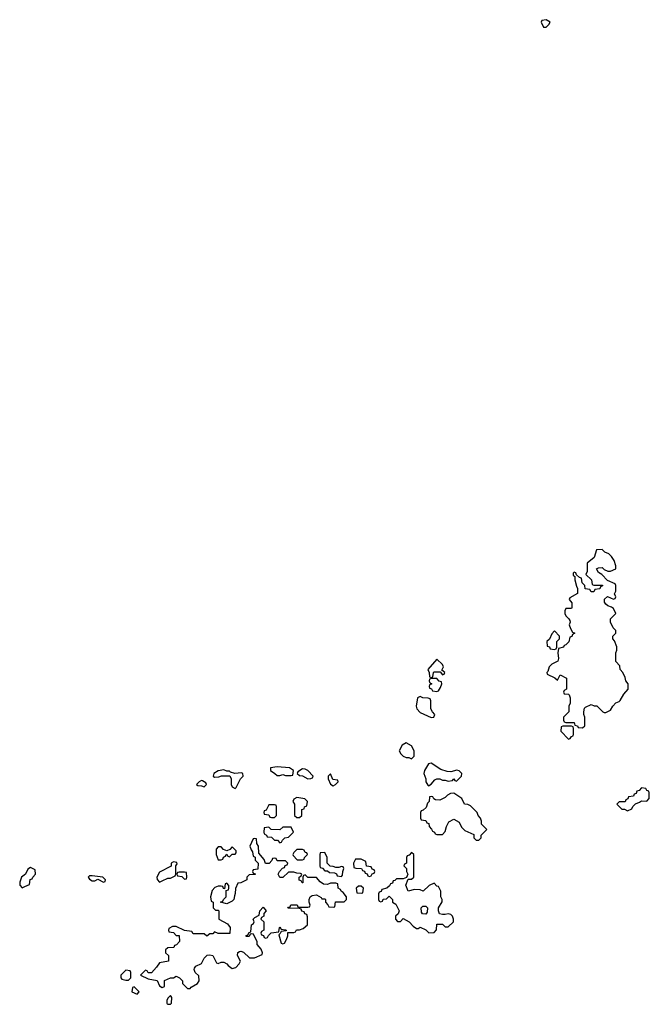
# Model space of a CAD drawing. Header units: inches. Extents: x 2701323 to 2964515, y 494916 to 722124.
# Tile 603 of 656: x 2834013 to 2838506, y 700842 to 707868. Entities that reach past the tile are written whole.
import ezdxf

# ---------------------------------------------------------------- set-up
doc = ezdxf.new("R2010")
doc.units = ezdxf.units.IN
doc.header["$MEASUREMENT"] = 0
doc.layers.add('C8730', color=7, linetype='Continuous')

msp = doc.modelspace()

# ---------------------------------------------------------------- linework, layer by layer
at = {"layer": 'C8730', "color": 2, "elevation": 2}
for points in [[(2837770, 707868), (2837738, 707862), (2837734, 707850), (2837750, 707814), (2837770, 707814), (2837790, 707834), (2837798, 707850)], [(2838170, 704088), (2838130, 704086), (2838111.3, 704030), (2838062, 703990), (2838062, 703930), (2838054, 703910), (2838094, 703870), (2838098, 703838), (2838110, 703834), (2838172.7, 703832.7), (2838172.7, 703827.3), (2838158, 703822), (2838152.7, 703807.3), (2838118, 703802), (2838110, 703786), (2838090, 703786), (2838082, 703802), (2838047.3, 703807.3), (2838046, 703830), (2838026, 703850), (2838022, 703882), (2838007.3, 703887.3), (2837986, 703906), (2837982, 703922), (2837970, 703926), (2837962, 703918), (2837963.6, 703903.6), (2837974, 703894), (2837974, 703870), (2837985.4, 703825.4), (2837994, 703810), (2837992.7, 703772.7), (2837938, 703742), (2837934, 703730), (2837952.7, 703707.3), (2837954, 703670), (2837950, 703666), (2837910, 703666), (2837902, 703650), (2837902, 703630), (2837910, 703614), (2837932.7, 703592.7), (2837939.6, 703579.6), (2837942, 703570), (2837934, 703550), (2837943.6, 703523.6), (2837958, 703498), (2837974, 703490), (2837958, 703482), (2837952.7, 703467.3), (2837938, 703462), (2837931.6, 703428.4), (2837910, 703406), (2837898, 703402), (2837894, 703390), (2837858, 703382), (2837852, 703350), (2837858, 703310), (2837852, 703290), (2837810, 703268), (2837792, 703250), (2837782, 703218), (2837774, 703210), (2837778, 703198), (2837832.7, 703172.7), (2837850, 703154), (2837870, 703194), (2837914, 703170), (2837914, 703090), (2837898, 703082), (2837894, 703070), (2837898, 703058), (2837930, 703054), (2837934, 703050), (2837942, 703030), (2837942, 702990), (2837931.6, 702968.4), (2837931.6, 702928.4), (2837894, 702890), (2837894, 702870), (2837898, 702858), (2837910, 702854), (2837970, 702854), (2837974, 702834), (2837994, 702830), (2837998, 702818), (2838030, 702814), (2838046, 702830), (2838046, 702890), (2838038, 702910), (2838038, 702930), (2838044, 702956), (2838050, 702962), (2838090, 702982), (2838112.7, 702972.7), (2838131.6, 702971.6), (2838174, 702930), (2838183.6, 702923.6), (2838196.4, 702923.6), (2838230, 702942), (2838246, 702970), (2838267.3, 702992.7), (2838290, 703002), (2838298, 703010), (2838324.7, 703055.3), (2838355.3, 703090), (2838355.3, 703130), (2838338, 703150), (2838334, 703174), (2838318, 703210), (2838298, 703230), (2838296.4, 703256.4), (2838268, 703288), (2838268, 703350), (2838274, 703370), (2838273.6, 703393.6), (2838256.4, 703436.4), (2838246, 703450), (2838246, 703470), (2838266, 703490), (2838266, 703510), (2838248.4, 703528.4), (2838228, 703570), (2838228.4, 703591.6), (2838266, 703630), (2838250, 703666), (2838236.4, 703676.4), (2838210, 703686), (2838196.4, 703696.4), (2838187.3, 703712.7), (2838187.3, 703732.7), (2838208, 703752), (2838250, 703734), (2838262, 703738), (2838266, 703750), (2838258, 703770), (2838266, 703790), (2838266, 703830), (2838262, 703842), (2838207.3, 703867.3), (2838166, 703910), (2838143.1, 703923.1), (2838128, 703950), (2838143.1, 703956.9), (2838170, 703958), (2838184.7, 703944.7), (2838210, 703932), (2838230, 703932), (2838266, 703950), (2838268, 703970), (2838255.3, 704010), (2838237.2, 704037.2), (2838217.2, 704057.2), (2838189.1, 704069.1)], [(2837830, 703506), (2837810, 703486), (2837792.7, 703447.3), (2837774, 703430), (2837778, 703398), (2837792.7, 703392.7), (2837798, 703378), (2837830, 703374), (2837842, 703378), (2837846, 703390), (2837846, 703430), (2837866, 703450), (2837866, 703470)], [(2836990, 703306), (2836926, 703230), (2836934, 703210), (2836938, 703178), (2836950, 703174), (2836962, 703178), (2836966, 703210), (2836970, 703214), (2837014, 703214), (2837030, 703194), (2837042, 703198), (2837046, 703210), (2837026, 703226), (2837038, 703250), (2837030, 703266)], [(2836990, 703166), (2836950, 703166), (2836938, 703162), (2836934, 703150), (2836938, 703138), (2836954, 703130), (2836938, 703122), (2836934, 703110), (2836938, 703098), (2836952.7, 703092.7), (2836958, 703078), (2836990, 703074), (2837002, 703078), (2837016.4, 703103.6), (2837026, 703130), (2837022, 703142), (2837007.3, 703147.3)], [(2836870, 703038), (2836851.6, 703028.4), (2836842.8, 702970), (2836846, 702950), (2836870, 702924.9), (2836950, 702888), (2836968.4, 702891.6), (2836975.3, 702910), (2836958, 702930), (2836948, 702950), (2836947.3, 703007.3), (2836942, 703022), (2836927.3, 703027.3), (2836888.9, 703028.9)], [(2837950, 702826), (2837890, 702826), (2837878, 702822), (2837874, 702790), (2837930, 702734), (2837942, 702738), (2837950, 702754), (2837962, 702758), (2837966, 702770), (2837966, 702810), (2837962, 702822)], [(2836770, 702708), (2836742, 702690), (2836722, 702650), (2836732, 702630), (2836750, 702612), (2836770, 702602), (2836790, 702602), (2836810, 702594), (2836827.3, 702612.7), (2836828, 702650), (2836810, 702686)], [(2835850, 702536), (2835802, 702530), (2835802, 702510), (2835834, 702490), (2835850, 702474), (2835870, 702474), (2835890, 702482), (2835910, 702474), (2835950, 702474), (2835962, 702478), (2835966, 702510), (2835938, 702530)], [(2836950, 702562), (2836930, 702558), (2836902, 702510), (2836898, 702490), (2836912, 702450), (2836912, 702430), (2836924.7, 702404.7), (2836930, 702402), (2836950, 702412), (2836976.4, 702443.6), (2836990, 702452), (2837010, 702452), (2837030, 702442), (2837050, 702442), (2837070, 702434), (2837102, 702438), (2837110, 702452), (2837118, 702438), (2837130, 702434), (2837166, 702470), (2837168, 702490), (2837150, 702508), (2837132.5, 702512.5), (2837090, 702502), (2837062.7, 702502.7), (2837017.2, 702517.2)], [(2835470, 702514), (2835430, 702508.7), (2835398, 702490), (2835394, 702470), (2835402, 702462), (2835434.6, 702465.4), (2835452.7, 702472.7), (2835512.7, 702472.7), (2835522, 702450), (2835522, 702410), (2835530, 702394), (2835550, 702382), (2835558, 702390), (2835588.7, 702451.3), (2835608, 702470), (2835606, 702490), (2835594.6, 702494.6), (2835548, 702488), (2835518, 702498), (2835510, 702506), (2835490, 702506)], [(2836030, 702522), (2835998, 702502), (2835994, 702490), (2836010, 702474), (2836031.6, 702471.6), (2836070, 702452), (2836090, 702454), (2836102, 702458), (2836106, 702470), (2836068, 702510), (2836050, 702519)], [(2836230, 702486), (2836214, 702470), (2836214, 702450), (2836230, 702414), (2836250, 702402), (2836266, 702410), (2836286, 702430), (2836282, 702442), (2836247.3, 702447.3)], [(2835310, 702438), (2835294, 702430), (2835274, 702410), (2835283.6, 702403.6), (2835310, 702402), (2835330, 702394), (2835346, 702410), (2835342, 702422), (2835316.4, 702436.4)], [(2837110, 702348), (2837086, 702346), (2837065.4, 702334.6), (2837050, 702318), (2837010, 702298), (2836980.4, 702300.4), (2836967.3, 702307.3), (2836962, 702322), (2836950, 702326), (2836938, 702322), (2836934, 702290), (2836923.6, 702276.4), (2836912.7, 702247.3), (2836892.7, 702227.3), (2836878, 702222), (2836874, 702210), (2836874, 702170), (2836878, 702158), (2836910, 702154), (2836918, 702138), (2836932.7, 702132.7), (2836934, 702110), (2836952.7, 702092.7), (2836958, 702078), (2836974, 702070), (2836978, 702058), (2836990, 702054), (2837030, 702054), (2837050, 702074), (2837058, 702110), (2837075.3, 702144.7), (2837110, 702162), (2837150, 702142), (2837166.8, 702106.8), (2837190, 702082), (2837252.7, 702052.7), (2837254, 702030), (2837270, 702014), (2837290, 702014), (2837306, 702030), (2837306, 702050), (2837346, 702090), (2837308, 702128), (2837308, 702150), (2837302, 702170), (2837284, 702190), (2837277.2, 702210), (2837230, 702258), (2837210, 702268), (2837186, 702270), (2837168, 702310)], [(2838450, 702386), (2838432.7, 702367.3), (2838418, 702362), (2838412.7, 702347.3), (2838398, 702342), (2838392.7, 702327.3), (2838358, 702322), (2838352.7, 702307.3), (2838338, 702302), (2838332.7, 702287.3), (2838290, 702286), (2838274, 702270), (2838310, 702234), (2838330, 702234), (2838350, 702222), (2838382, 702238), (2838387.3, 702252.7), (2838407.3, 702272.7), (2838436.4, 702283.6), (2838450, 702294), (2838487.3, 702292.7), (2838506, 702310), (2838506, 702350), (2838502, 702362), (2838487.3, 702367.3), (2838482, 702382)], [(2835830, 702266), (2835790, 702266), (2835772.7, 702227.3), (2835758, 702222), (2835754, 702210), (2835758, 702198), (2835790, 702194), (2835798, 702178), (2835810, 702174), (2835830, 702174), (2835846, 702190), (2835846, 702250), (2835842, 702262)], [(2835990, 702318), (2835970, 702306), (2835962, 702290), (2835974, 702270), (2835974, 702190), (2835990, 702174), (2836010, 702174), (2836026, 702190), (2836027.3, 702232.7), (2836042, 702238), (2836046, 702250), (2836062, 702258), (2836066, 702290), (2836047.3, 702307.3)], [(2835950, 702106), (2835890, 702106), (2835870, 702086), (2835808.4, 702088.4), (2835790, 702106), (2835758, 702102), (2835754, 702070), (2835758, 702058), (2835774, 702050), (2835778, 702038), (2835810, 702034), (2835830, 702014), (2835852.7, 702012.7), (2835870, 701994), (2835882, 701998), (2835887.3, 702012.7), (2835906, 702030), (2835930, 702034), (2835966, 702070)], [(2835690, 702026), (2835678, 702022), (2835654, 701970), (2835663.6, 701943.6), (2835674, 701930), (2835678, 701898), (2835692.7, 701892.7), (2835694, 701870), (2835714, 701850), (2835712.7, 701807.3), (2835678, 701802), (2835674, 701790), (2835678, 701778), (2835692.7, 701772.7), (2835692.7, 701767.3), (2835650, 701766), (2835634, 701750), (2835634, 701730), (2835591.6, 701708.4), (2835570, 701706), (2835552.7, 701667.3), (2835551.6, 701631.6), (2835544.7, 701615.3), (2835542, 701590), (2835530, 701578), (2835490, 701558), (2835446, 701570), (2835462, 701578), (2835466, 701590), (2835486, 701610), (2835486, 701654), (2835502, 701658), (2835506, 701670), (2835506, 701690), (2835490, 701706), (2835478, 701702), (2835474, 701666), (2835467.3, 701667.3), (2835462, 701682), (2835450, 701686), (2835430, 701686), (2835405.4, 701674.6), (2835386, 701654), (2835374, 701610), (2835378, 701578), (2835394, 701570), (2835394, 701530), (2835410, 701514), (2835430, 701514), (2835434, 701510), (2835434, 701450), (2835496.9, 701416.9), (2835514, 701390), (2835512.7, 701347.3), (2835430, 701348), (2835402, 701358), (2835390, 701346), (2835370, 701346), (2835348, 701328), (2835330, 701346), (2835250, 701346), (2835242, 701362), (2835188.4, 701368.4), (2835130, 701398), (2835103.6, 701396.4), (2835078, 701382), (2835074, 701370), (2835078, 701358), (2835110, 701354), (2835130, 701334), (2835150, 701334), (2835154, 701290), (2835132.7, 701267.3), (2835118, 701262), (2835112.7, 701247.3), (2835070, 701246), (2835054, 701230), (2835054, 701210), (2835074, 701190), (2835074, 701150), (2835010, 701138), (2834990, 701106), (2834952.7, 701067.3), (2834930, 701066), (2834922, 701082), (2834910, 701086), (2834874, 701050), (2834930, 701024.7), (2834992.7, 701012.7), (2835010, 700974), (2835030, 700962), (2835046, 700970), (2835047.3, 701012.7), (2835090, 701032), (2835110, 701032), (2835130, 701042), (2835154, 701030), (2835174, 701010), (2835174, 700990), (2835210, 700954), (2835230, 700954), (2835235.3, 700964.7), (2835282, 700990), (2835293.2, 701010), (2835290, 701046), (2835266, 701070), (2835258, 701090), (2835260.4, 701099.6), (2835270, 701114), (2835310, 701134), (2835328.7, 701171.3), (2835350, 701192), (2835370, 701196), (2835390.9, 701190.9), (2835418, 701138), (2835430, 701134), (2835450, 701142), (2835470, 701142), (2835490, 701132), (2835499.6, 701119.6), (2835530, 701098), (2835554.6, 701105.4), (2835578, 701130), (2835588, 701150), (2835568, 701190), (2835568.4, 701211.6), (2835580.4, 701219.6), (2835590, 701222), (2835610, 701214), (2835652.7, 701172.7), (2835687.3, 701172.7), (2835742, 701198), (2835746, 701210), (2835736.4, 701236.4), (2835708.4, 701268.4), (2835707.3, 701287.3), (2835682, 701342), (2835670, 701346), (2835658, 701342), (2835650, 701326), (2835630, 701326), (2835626, 701330), (2835642, 701338), (2835650, 701354), (2835662, 701358), (2835668, 701410), (2835682, 701418), (2835686, 701430), (2835678, 701450), (2835690, 701462), (2835722, 701478), (2835726, 701510), (2835750, 701534), (2835772, 701510), (2835754, 701490), (2835754, 701470), (2835738, 701462), (2835734, 701450), (2835754, 701430), (2835754, 701370), (2835738, 701362), (2835734, 701350), (2835738, 701338), (2835752.7, 701332.7), (2835758, 701318), (2835770, 701314), (2835782, 701318), (2835787.3, 701332.7), (2835807.3, 701352.7), (2835862, 701358), (2835866, 701390), (2835870, 701394), (2835878, 701378), (2835910, 701374), (2835914, 701370), (2835914, 701366), (2835878, 701362), (2835872.7, 701347.3), (2835862, 701338), (2835878, 701278), (2835890, 701274), (2835902, 701278), (2835916.4, 701303.6), (2835926, 701330), (2835926, 701354), (2835970, 701354), (2835982, 701358), (2835987.3, 701372.7), (2836010, 701374), (2836036.4, 701383.6), (2836066, 701410), (2836067.3, 701467.3), (2836062, 701482), (2836047.3, 701487.3), (2836042, 701502), (2836027.3, 701507.3), (2836022, 701522), (2836010, 701526), (2835927.3, 701527.3), (2835930, 701534), (2835942, 701538), (2835947.3, 701552.7), (2835992, 701552), (2835998, 701538), (2836010, 701534), (2836070, 701534), (2836082, 701538), (2836086, 701550), (2836078, 701570), (2836078, 701590), (2836086, 701610), (2836100.4, 701619.6), (2836130, 701622), (2836163.6, 701603.6), (2836170, 701594), (2836190, 701594), (2836194, 701590), (2836194, 701570), (2836212.7, 701552.7), (2836218, 701538), (2836250, 701534), (2836262, 701538), (2836267.3, 701572.7), (2836327.3, 701572.7), (2836346, 701590), (2836346, 701610), (2836320.4, 701640.4), (2836306, 701650), (2836302, 701662), (2836286, 701670), (2836282, 701702), (2836270, 701706), (2836230, 701706), (2836210, 701698), (2836180.4, 701700.4), (2836156.4, 701716.4), (2836130, 701746), (2836068, 701748), (2836050, 701766), (2836038, 701762), (2836034, 701750), (2836034, 701710), (2836028.4, 701708.4), (2836022, 701722), (2836008, 701728), (2836006, 701750), (2836022, 701758), (2836026, 701770), (2836016.4, 701776.4), (2835990, 701778), (2835970, 701786), (2835930, 701786), (2835890, 701746), (2835870, 701748), (2835858, 701770), (2835866, 701790), (2835887.3, 701812.7), (2835902, 701818), (2835907.3, 701832.7), (2835922, 701838), (2835926, 701850), (2835910, 701866), (2835850, 701866), (2835842, 701882), (2835830, 701886), (2835818, 701882), (2835812.7, 701867.3), (2835792.7, 701847.3), (2835767.3, 701847.3), (2835756.4, 701876.4), (2835720.4, 701920.4), (2835718, 701970), (2835706, 701990), (2835702, 702022)], [(2835530, 701966), (2835512.7, 701947.3), (2835490, 701938), (2835467.3, 701947.3), (2835450, 701966), (2835430, 701966), (2835414, 701950), (2835414, 701910), (2835430, 701874), (2835450, 701874), (2835462, 701878), (2835467.3, 701892.7), (2835482, 701898), (2835490, 701914), (2835498, 701898), (2835510, 701894), (2835530, 701914), (2835550, 701914), (2835556.4, 701923.6), (2835556.4, 701936.4)], [(2836030, 701946), (2835990, 701946), (2835970, 701926), (2835962, 701910), (2835963.6, 701903.6), (2835992.7, 701872.7), (2836030, 701874), (2836042, 701878), (2836046, 701890), (2836066, 701910), (2836062, 701922), (2836050, 701926), (2836042, 701942)], [(2836190, 701926), (2836158, 701922), (2836154, 701910), (2836154, 701830), (2836158, 701818), (2836172.7, 701812.7), (2836190, 701794), (2836210, 701794), (2836223.6, 701783.6), (2836259.6, 701779.6), (2836272.7, 701772.7), (2836278, 701758), (2836310, 701754), (2836316.4, 701763.6), (2836318, 701790), (2836326, 701810), (2836322, 701822), (2836310, 701826), (2836290, 701818), (2836270, 701818), (2836250, 701826), (2836227.3, 701827.3), (2836206, 701850), (2836206, 701890)], [(2836810, 701926), (2836792.7, 701907.3), (2836778, 701902), (2836774, 701890), (2836774, 701850), (2836758, 701842), (2836754, 701830), (2836774, 701810), (2836774, 701790), (2836782, 701770), (2836774, 701746), (2836750, 701738), (2836702, 701738), (2836690, 701726), (2836678, 701722), (2836672.7, 701707.3), (2836658, 701702), (2836652.7, 701687.3), (2836634, 701670), (2836598, 701662), (2836592.7, 701647.3), (2836578, 701642), (2836574, 701630), (2836574, 701590), (2836578, 701578), (2836590, 701574), (2836602, 701578), (2836607.3, 701592.7), (2836630, 701594), (2836650, 701614), (2836674, 701590), (2836674, 701570), (2836696.9, 701556.9), (2836722, 701510), (2836712.7, 701487.3), (2836694, 701470), (2836694, 701450), (2836710, 701434), (2836730, 701434), (2836750, 701454), (2836791.1, 701431.1), (2836819.6, 701399.6), (2836843.6, 701383.6), (2836856.4, 701383.6), (2836870, 701392), (2836910, 701374), (2836932.7, 701352.7), (2836970, 701354), (2836987.3, 701372.7), (2836990, 701414), (2837030, 701414), (2837050, 701394), (2837070, 701394), (2837108, 701430), (2837108.7, 701450), (2837102, 701470), (2837090, 701482), (2837070, 701488.7), (2837050, 701482), (2837030, 701482), (2837008.7, 701488.7), (2837002, 701510), (2837002, 701530), (2837027.3, 701572.7), (2837028, 701590), (2837018, 701610), (2837018, 701650), (2837002, 701682), (2836990, 701686), (2836970, 701706), (2836934, 701690), (2836891.6, 701648.4), (2836870, 701658), (2836830, 701662), (2836786, 701650), (2836768.4, 701691.6), (2836786, 701734), (2836810, 701734), (2836826, 701750), (2836826, 701910)], [(2835110, 701858), (2835094, 701850), (2835092.7, 701827.3), (2835010, 701786), (2834992, 701750), (2834992.7, 701732.7), (2835010, 701714), (2835030, 701722), (2835070, 701742), (2835090, 701742), (2835122, 701758), (2835126, 701770), (2835126, 701830), (2835136.4, 701843.6), (2835134.6, 701854.6)], [(2836450, 701878), (2836410, 701878), (2836394, 701850), (2836398, 701818), (2836412.7, 701812.7), (2836452, 701812), (2836458, 701798), (2836472.7, 701792.7), (2836478, 701778), (2836492.7, 701772.7), (2836498, 701758), (2836510, 701754), (2836522, 701758), (2836527.3, 701772.7), (2836542, 701778), (2836546, 701790), (2836542, 701802), (2836527.3, 701807.3), (2836522, 701822), (2836487.3, 701827.3), (2836482, 701862)], [(2834090, 701818), (2834070, 701806), (2834054, 701770), (2834024.7, 701750), (2834012.7, 701712.7), (2834012.7, 701692.7), (2834030, 701674), (2834050, 701682), (2834082, 701698), (2834088.4, 701731.6), (2834102, 701738), (2834106, 701750), (2834126, 701770), (2834122, 701802)], [(2834530, 701759), (2834510, 701758), (2834502, 701750), (2834510, 701734), (2834530, 701722), (2834550, 701722), (2834570, 701734), (2834610, 701714), (2834622, 701718), (2834626, 701730), (2834606, 701750)], [(2835190, 701786), (2835150, 701786), (2835138, 701782), (2835134, 701770), (2835138, 701758), (2835170, 701754), (2835190, 701734), (2835202, 701738), (2835206, 701750), (2835202, 701782)], [(2836450, 701686), (2836430, 701686), (2836414, 701670), (2836418, 701638), (2836450, 701634), (2836462, 701638), (2836466, 701670)], [(2836910, 701486), (2836888.4, 701488.4), (2836880.4, 701500.4), (2836878, 701530), (2836890, 701542), (2836910, 701542), (2836922, 701530), (2836919.6, 701500.4)], [(2834770, 701086), (2834734, 701050), (2834734, 701030), (2834742, 701022), (2834770, 701014), (2834790, 701014), (2834806, 701030), (2834806, 701070), (2834802, 701082)], [(2834830, 700966), (2834818, 700962), (2834814, 700930), (2834850, 700914), (2834866, 700930)], [(2835090, 700906), (2835070, 700886), (2835062, 700870), (2835062, 700850), (2835066, 700846), (2835070, 700842), (2835090, 700842), (2835095.3, 700850), (2835098, 700890)]]:
    msp.add_lwpolyline(points, close=True, dxfattribs=at)

doc.saveas('drawing.dxf')
